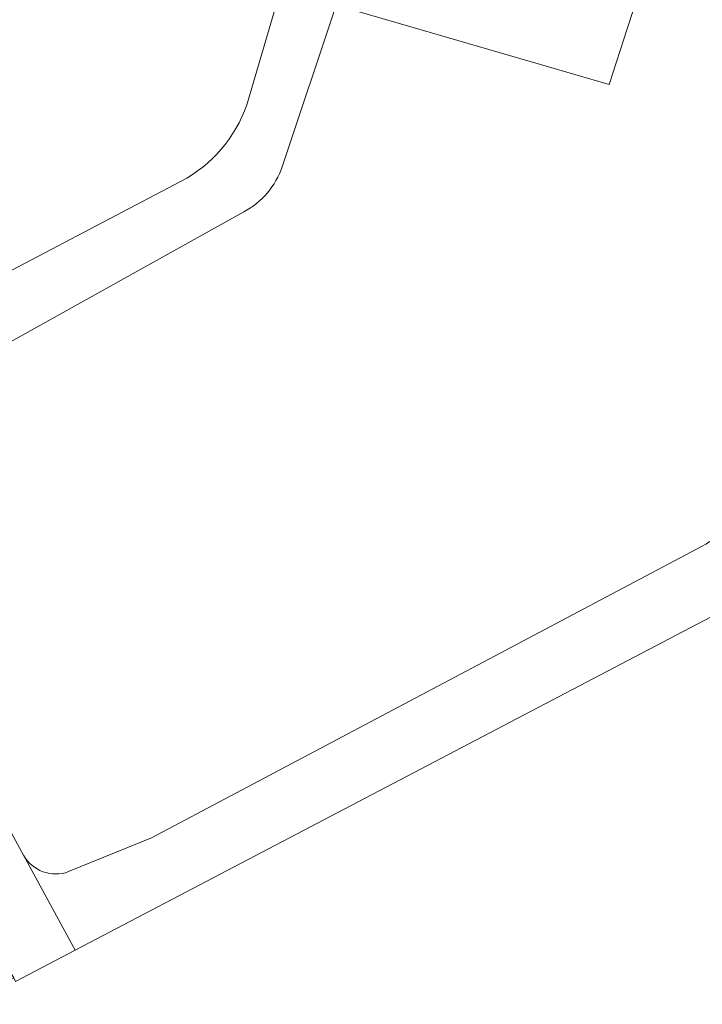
# Model space of a CAD drawing. Extents: x 184422 to 188298, y 343471 to 350189.
# Tile 361 of 513: x 187093 to 187163, y 348580 to 348681. Entities that reach past the tile are written whole.
import ezdxf

# ---------------------------------------------------------------- set-up
doc = ezdxf.new("R2010")
doc.units = 0
for name, color, linetype, lineweight in [('B-WA-GR-BOUWLAND-GV', 252, 'Continuous', 13), ('B-WA-OG-TERREIN_CULTUURSCHEIDING-GV', 252, 'Continuous', 18), ('B-WA-OG-TERREIN_ERF-GV', 252, 'Continuous', 18), ('B-WA-VH-ONVERHARD-GV', 252, 'Continuous', 18), ('B-WA-VH-VERHARDING_HALFVERHARDING_GRIND-GV', 252, 'Continuous', 18)]:
    doc.layers.add(name, color=color, linetype=linetype, lineweight=lineweight)

msp = doc.modelspace()

# ---------------------------------------------------------------- linework, layer by layer
at = {"layer": 'B-WA-GR-BOUWLAND-GV', "flags": 128}
msp.add_lwpolyline([(187167.18, 348621.101), (187099.015, 348585.362), (187092.879, 348582.145), (187092.7, 348582.535), (187087.503, 348579.806)], dxfattribs=at)
msp.add_lwpolyline([(187167.18, 348621.101), (187099.015, 348585.362), (187092.879, 348582.145), (187092.7, 348582.535), (187087.503, 348579.806)], dxfattribs=at)
msp.add_lwpolyline([(187167.18, 348621.101), (187099.015, 348585.362), (187092.879, 348582.145), (187092.7, 348582.535), (187087.503, 348579.806)], dxfattribs=at)
at = {"layer": 'B-WA-OG-TERREIN_CULTUURSCHEIDING-GV', "flags": 128}
for points in [[(187116.633, 348672.22), (187120.139, 348684.147), (187122.651, 348692.694), (187123.786, 348696.237), (187124.083, 348697.184), (187121.974, 348697.866), (187112.846, 348700.795), (187112.766, 348700.56), (187104.699, 348703.287), (187104.736, 348703.396)], [(187116.633, 348672.22), (187120.139, 348684.147), (187122.651, 348692.694), (187123.786, 348696.237), (187124.083, 348697.184), (187121.974, 348697.866), (187112.846, 348700.795), (187112.766, 348700.56), (187104.699, 348703.287), (187104.736, 348703.396)], [(187116.633, 348672.22), (187120.139, 348684.147), (187122.651, 348692.694), (187123.786, 348696.237), (187124.083, 348697.184), (187121.974, 348697.866), (187112.846, 348700.795), (187112.766, 348700.56), (187104.699, 348703.287), (187104.736, 348703.396)], [(187069.759, 348643.315), (187109.899, 348664.373)], [(187069.759, 348643.315), (187109.899, 348664.373)], [(187069.759, 348643.315), (187109.899, 348664.373)]]:
    msp.add_lwpolyline(points, dxfattribs=at)
at = {"layer": 'B-WA-OG-TERREIN_CULTUURSCHEIDING-GV'}
msp.add_lwpolyline([(187109.899, 348664.373, 0.1905534), (187116.633, 348672.22)], format="xyb", dxfattribs=at)
msp.add_lwpolyline([(187109.899, 348664.373, 0.1905534), (187116.633, 348672.22)], format="xyb", dxfattribs=at)
msp.add_lwpolyline([(187109.899, 348664.373, 0.1905534), (187116.633, 348672.22)], format="xyb", dxfattribs=at)
at = {"layer": 'B-WA-OG-TERREIN_ERF-GV', "flags": 128}
msp.add_lwpolyline([(187144.212, 348738.822), (187130.358, 348694.667), (187129.285, 348691.242), (187128.793, 348691.374), (187125.823, 348682.46), (187146.834, 348676.363), (187153.883, 348674.317), (187155.781, 348680.126), (187159.735, 348692.226), (187162.804, 348701.887), (187164.178, 348706.069)], dxfattribs=at)
msp.add_lwpolyline([(187144.212, 348738.822), (187130.358, 348694.667), (187129.285, 348691.242), (187128.793, 348691.374), (187125.823, 348682.46), (187146.834, 348676.363), (187153.883, 348674.317), (187155.781, 348680.126), (187159.735, 348692.226), (187162.804, 348701.887), (187164.178, 348706.069)], dxfattribs=at)
msp.add_lwpolyline([(187144.212, 348738.822), (187130.358, 348694.667), (187129.285, 348691.242), (187128.793, 348691.374), (187125.823, 348682.46), (187146.834, 348676.363), (187153.883, 348674.317), (187155.781, 348680.126), (187159.735, 348692.226), (187162.804, 348701.887), (187164.178, 348706.069)], dxfattribs=at)
at = {"layer": 'B-WA-VH-ONVERHARD-GV', "flags": 128}
for points in [[(187164.178, 348706.069), (187162.804, 348701.887), (187159.735, 348692.226), (187155.781, 348680.126), (187153.883, 348674.317), (187146.834, 348676.363), (187125.823, 348682.46), (187120.29, 348665.851)], [(187164.178, 348706.069), (187162.804, 348701.887), (187159.735, 348692.226), (187155.781, 348680.126), (187153.883, 348674.317), (187146.834, 348676.363), (187125.823, 348682.46), (187120.29, 348665.851)], [(187164.178, 348706.069), (187162.804, 348701.887), (187159.735, 348692.226), (187155.781, 348680.126), (187153.883, 348674.317), (187146.834, 348676.363), (187125.823, 348682.46), (187120.29, 348665.851)], [(187116.356, 348661.237), (187074.073, 348637.707)], [(187116.356, 348661.237), (187074.073, 348637.707)], [(187116.356, 348661.237), (187074.073, 348637.707)], [(187073.184, 348632.653), (187073.231, 348632.577), (187093.676, 348595.138)], [(187073.184, 348632.653), (187073.231, 348632.577), (187093.676, 348595.138)], [(187073.184, 348632.653), (187073.231, 348632.577), (187093.676, 348595.138)], [(187098.327, 348593.437), (187106.861, 348596.904), (187163.47, 348626.884)], [(187098.327, 348593.437), (187106.861, 348596.904), (187163.47, 348626.884)], [(187098.327, 348593.437), (187106.861, 348596.904), (187163.47, 348626.884)]]:
    msp.add_lwpolyline(points, dxfattribs=at)
at = {"layer": 'B-WA-VH-ONVERHARD-GV'}
for points in [[(187120.29, 348665.851, -0.187864), (187116.356, 348661.237)], [(187120.29, 348665.851, -0.187864), (187116.356, 348661.237)], [(187120.29, 348665.851, -0.187864), (187116.356, 348661.237)], [(187163.47, 348626.884, 0.1722928), (187168.039, 348631.806)], [(187163.47, 348626.884, 0.1722928), (187168.039, 348631.806)], [(187163.47, 348626.884, 0.1722928), (187168.039, 348631.806)], [(187093.676, 348595.138, 0.3676865), (187098.327, 348593.437)], [(187093.676, 348595.138, 0.3676865), (187098.327, 348593.437)], [(187093.676, 348595.138, 0.3676865), (187098.327, 348593.437)]]:
    msp.add_lwpolyline(points, format="xyb", dxfattribs=at)
at = {"layer": 'B-WA-VH-VERHARDING_HALFVERHARDING_GRIND-GV', "flags": 128}
for points in [[(187125.823, 348682.46), (187128.793, 348691.374), (187125.056, 348692.461), (187124.398, 348692.122), (187122.651, 348692.694), (187120.139, 348684.147), (187116.633, 348672.22)], [(187125.823, 348682.46), (187128.793, 348691.374), (187125.056, 348692.461), (187124.398, 348692.122), (187122.651, 348692.694), (187120.139, 348684.147), (187116.633, 348672.22)], [(187125.823, 348682.46), (187128.793, 348691.374), (187125.056, 348692.461), (187124.398, 348692.122), (187122.651, 348692.694), (187120.139, 348684.147), (187116.633, 348672.22)], [(187120.29, 348665.851), (187125.823, 348682.46)], [(187120.29, 348665.851), (187125.823, 348682.46)], [(187120.29, 348665.851), (187125.823, 348682.46)], [(187109.899, 348664.373), (187069.759, 348643.315)], [(187109.899, 348664.373), (187069.759, 348643.315)], [(187109.899, 348664.373), (187069.759, 348643.315)], [(187074.073, 348637.707), (187116.356, 348661.237)], [(187074.073, 348637.707), (187116.356, 348661.237)], [(187074.073, 348637.707), (187116.356, 348661.237)], [(187163.47, 348626.884), (187106.861, 348596.904), (187098.327, 348593.437)], [(187163.47, 348626.884), (187106.861, 348596.904), (187098.327, 348593.437)], [(187163.47, 348626.884), (187106.861, 348596.904), (187098.327, 348593.437)], [(187093.676, 348595.138), (187099.015, 348585.362), (187167.18, 348621.101)], [(187093.676, 348595.138), (187099.015, 348585.362), (187167.18, 348621.101)], [(187093.676, 348595.138), (187099.015, 348585.362), (187167.18, 348621.101)]]:
    msp.add_lwpolyline(points, dxfattribs=at)
at = {"layer": 'B-WA-VH-VERHARDING_HALFVERHARDING_GRIND-GV'}
for points in [[(187116.633, 348672.22, -0.1905534), (187109.899, 348664.373)], [(187116.633, 348672.22, -0.1905534), (187109.899, 348664.373)], [(187116.633, 348672.22, -0.1905534), (187109.899, 348664.373)], [(187116.356, 348661.237, 0.187864), (187120.29, 348665.851)], [(187116.356, 348661.237, 0.187864), (187120.29, 348665.851)], [(187116.356, 348661.237, 0.187864), (187120.29, 348665.851)], [(187168.039, 348631.806, -0.1722928), (187163.47, 348626.884)], [(187168.039, 348631.806, -0.1722928), (187163.47, 348626.884)], [(187168.039, 348631.806, -0.1722928), (187163.47, 348626.884)], [(187098.327, 348593.437, -0.3676865), (187093.676, 348595.138)], [(187098.327, 348593.437, -0.3676865), (187093.676, 348595.138)], [(187098.327, 348593.437, -0.3676865), (187093.676, 348595.138)]]:
    msp.add_lwpolyline(points, format="xyb", dxfattribs=at)
at = {"layer": 'B-WA-VH-VERHARDING_HALFVERHARDING_GRIND-GV', "flags": 128}
msp.add_lwpolyline([(187093.676, 348595.138), (187073.231, 348632.577), (187073.184, 348632.653), (187066.399, 348643.651), (187065.934, 348644.526), (187060.976, 348641.848), (187069.55, 348627.388), (187074.607, 348618.859), (187091.739, 348585.727), (187091.388, 348584.627), (187092.7, 348582.535), (187092.879, 348582.145), (187099.015, 348585.362)], close=True, dxfattribs=at)
msp.add_lwpolyline([(187093.676, 348595.138), (187073.231, 348632.577), (187073.184, 348632.653), (187066.399, 348643.651), (187065.934, 348644.526), (187060.976, 348641.848), (187069.55, 348627.388), (187074.607, 348618.859), (187091.739, 348585.727), (187091.388, 348584.627), (187092.7, 348582.535), (187092.879, 348582.145), (187099.015, 348585.362)], close=True, dxfattribs=at)
msp.add_lwpolyline([(187093.676, 348595.138), (187073.231, 348632.577), (187073.184, 348632.653), (187066.399, 348643.651), (187065.934, 348644.526), (187060.976, 348641.848), (187069.55, 348627.388), (187074.607, 348618.859), (187091.739, 348585.727), (187091.388, 348584.627), (187092.7, 348582.535), (187092.879, 348582.145), (187099.015, 348585.362)], close=True, dxfattribs=at)

doc.saveas('drawing.dxf')
